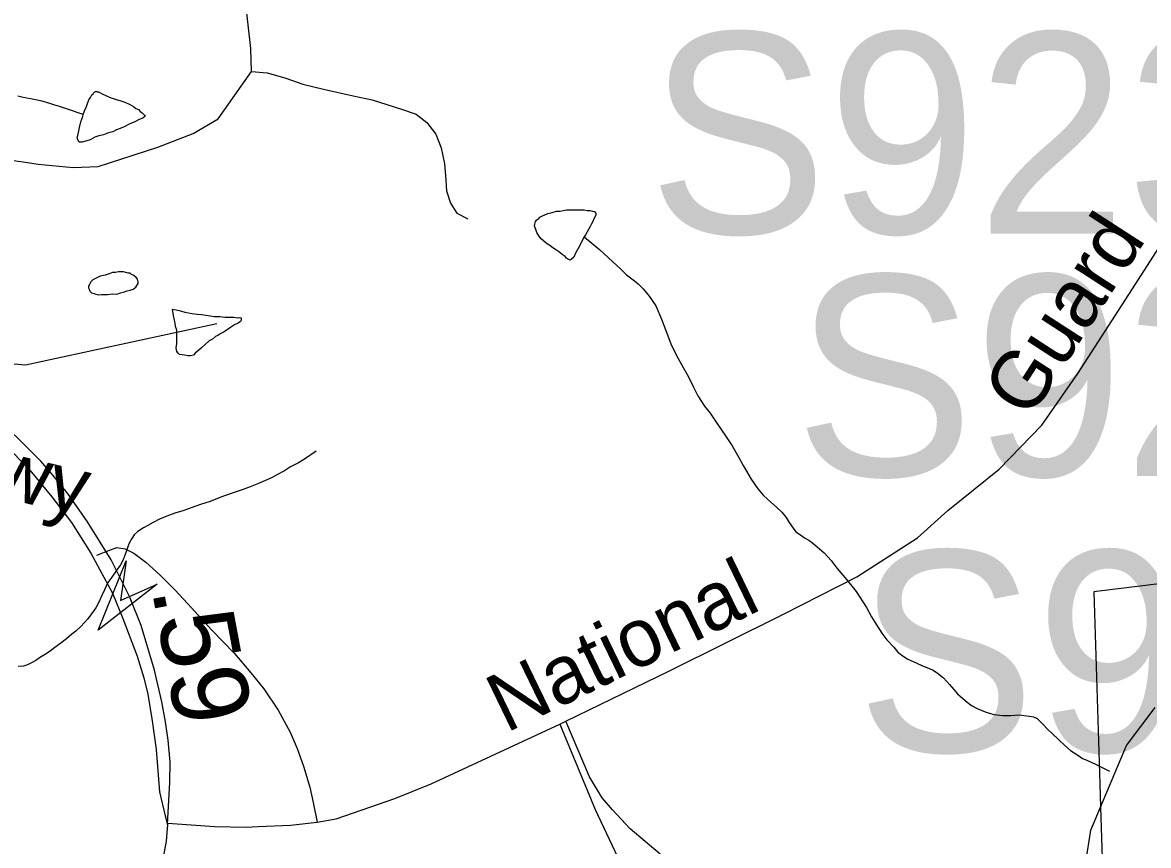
# Model space of a CAD drawing. Extents: x 2001466 to 31450019, y -30647475 to 847247.
# Drawn here: x 2059880 to 2063555, y 765971 to 768658 of the extents above; entities that cross this region are included whole.
import ezdxf

# ---------------------------------------------------------------- set-up
doc = ezdxf.new("R2010")
doc.units = 0
for name, color, linetype in [('Exist Boundary Land Use Park State Division NC Parks and Recreation', 7, 'Continuous'), ('Exist Hydrographic Creek Single Shore', 7, 'Continuous'), ('Exist Hydrographic Misc Water Feature', 7, 'Continuous'), ('Exist Road Non-System Type 51', 7, 'Continuous'), ('Exist Road Non-System Type 51 Label', 7, 'Continuous'), ('Exist Road Primary Interstate Structure Ovrhead Sign Attributed CELL', 7, 'Continuous'), ('Exist Road Primary Interstate Structure Ovrhead Sign Number Label', 7, 'Continuous'), ('Exist Road Secondary Mileage Hundredths English Label', 7, 'Continuous'), ('Exist Road Secondary Type 51 Attributed', 7, 'Continuous'), ('Exist Road Secondary Type 51 Divided Attributed', 7, 'Continuous'), ('Exist Road Secondary Type 51 Label', 7, 'Continuous')]:
    doc.layers.add(name, color=color, linetype=linetype)

msp = doc.modelspace()

# ---------------------------------------------------------------- linework, layer by layer
at = {"layer": 'Exist Boundary Land Use Park State Division NC Parks and Recreation'}
for points in [[(2064051.9, 766877.5), (2063713.4, 766840.2), (2063376.6, 766799.1), (2063395.8, 766172.7), (2063398.3, 766096.3)], [(2063398.3, 766096.3), (2063417.9, 765494.2), (2063416.5, 765228.2), (2063521.5, 765216.6)]]:
    msp.add_lwpolyline(points, dxfattribs=at)
at = {"layer": 'Exist Hydrographic Creek Single Shore'}
for points in [[(2063398.3, 766096.3), (2063483, 766298.1), (2063576.7, 766422.1)], [(2063846.9, 761849.4), (2063758.9, 762023.1), (2063824.3, 762659.9), (2063922, 763106.7), (2063980, 763331.8), (2064021.1, 763672.2), (2063987, 763997.7), (2063971, 764047.3), (2063770.1, 764231.8), (2063745.1, 764363.6), (2063653, 764539.3), (2063494.1, 764778.8), (2063352, 765106.6), (2063333.9, 765812.3), (2063366.9, 766021.6), (2063398.3, 766096.3)]]:
    msp.add_lwpolyline(points, dxfattribs=at)
at = {"layer": 'Exist Hydrographic Misc Water Feature'}
for points in [[(2060078.1, 768357.3), (2060082.2, 768369.3), (2060088.6, 768383.3), (2060092.3, 768393.3), (2060095.9, 768405.3), (2060102.3, 768413.3), (2060106.2, 768421.2), (2060110.3, 768425.5), (2060112.3, 768429.2), (2060116.5, 768431.4), (2060120.1, 768433.3), (2060124, 768431.5), (2060128.3, 768431.2), (2060140, 768425.4), (2060152.3, 768419.5), (2060166.1, 768413.3), (2060182.3, 768407.7), (2060200.3, 768401.7), (2060214.1, 768397.5), (2060228.4, 768391.3), (2060234.2, 768387.6), (2060241.9, 768383.6), (2060250.3, 768377.5), (2060258.6, 768373.4), (2060264.3, 768367.6), (2060270.4, 768363.4), (2060278.4, 768355.7), (2060280.5, 768351.8), (2060272.1, 768345.7), (2060260.4, 768341.4), (2060246.2, 768333.4), (2060228.4, 768325.6), (2060212.2, 768317.5), (2060198.5, 768311.5), (2060186.8, 768307.5), (2060174.3, 768301.3), (2060160.3, 768297.3), (2060144.5, 768291.2), (2060128.5, 768287.6), (2060116.5, 768283.4), (2060100.7, 768275.2), (2060074.2, 768267.4), (2060070.3, 768267.2), (2060064.4, 768267.3), (2060060.3, 768275.3), (2060058.2, 768281.2), (2060060.5, 768289.4), (2060062.5, 768299.2), (2060066.4, 768315.2), (2060070.3, 768333.3), (2060076.5, 768351.5), (2060078.1, 768357.3)], [(2060078.1, 768357.3), (2060062.1, 768363.4), (2060036.3, 768371.4), (2060020.3, 768377), (2060000.4, 768383.3), (2059982.3, 768388.9), (2059968.6, 768393), (2059944.4, 768401.1), (2059922.1, 768404.9), (2059906.1, 768408.9), (2059882.3, 768413), (2059864.2, 768416.9)], [(2061713, 767958.5), (2061704.8, 767942.3), (2061700.9, 767934.4), (2061693.1, 767920.2), (2061684.9, 767904.3), (2061678.9, 767892.2), (2061671, 767884.1), (2061667.1, 767882.3), (2061662.7, 767884.2), (2061658.9, 767886.4), (2061655, 767888.2), (2061650.9, 767894.1), (2061640.8, 767900.1), (2061628.9, 767910), (2061622.8, 767914.2), (2061610.9, 767922.1), (2061600.8, 767930), (2061588.9, 767937.9), (2061572.9, 767952.1), (2061564.7, 767961.9), (2061558.8, 767972.1), (2061555.1, 767982), (2061553, 767988), (2061550.6, 767994.1), (2061552.4, 767999.9), (2061554.7, 768008.1), (2061558.6, 768013.9), (2061564.7, 768017.9), (2061568.8, 768022.1), (2061576.8, 768026.2), (2061584.6, 768030.3), (2061594.7, 768034), (2061609, 768038), (2061622.8, 768042.3), (2061634.7, 768042.2), (2061644.9, 768044.3), (2061655, 768046), (2061666.8, 768046.2), (2061678.3, 768046.5), (2061684.7, 768046.3), (2061692.9, 768046.3), (2061700.9, 768046.3), (2061712.8, 768046.2), (2061722.6, 768044.3), (2061732.9, 768044.3), (2061740.7, 768042.3), (2061746.6, 768040.6), (2061750.7, 768034.3), (2061750.9, 768030.2), (2061748.7, 768024.5), (2061744.8, 768016.5), (2061740.9, 768008.2), (2061737, 768000.3), (2061732.7, 767992.4), (2061726.7, 767982.3), (2061716.9, 767964.4), (2061713, 767958.5)], [(2061713, 767958.5), (2061763, 767916.4), (2061806.9, 767876.5), (2061833.1, 767852.6), (2061850.8, 767834.5), (2061876.8, 767814.8), (2061889.3, 767804.8), (2061905.3, 767788.6), (2061925, 767764.9), (2061947, 767732.7), (2061965.2, 767689), (2061979.6, 767652.8), (2061997.6, 767602.9), (2062019.5, 767561.1), (2062035.7, 767531.1), (2062053.8, 767501.1), (2062069.8, 767467.1), (2062083.7, 767439), (2062105.7, 767405.2), (2062123.7, 767383), (2062143.8, 767353.2), (2062176.2, 767305.3), (2062195.9, 767275.5), (2062218, 767237.3), (2062232.4, 767211.2), (2062258.2, 767167.5), (2062280.2, 767135.4), (2062298.2, 767113.6), (2062322.4, 767091.6), (2062340.7, 767075.5), (2062358.5, 767059.8), (2062372.4, 767041.5), (2062382.5, 767025.7), (2062394.8, 767007.6), (2062404.2, 766995.7), (2062418.8, 766985.7), (2062432.5, 766976), (2062446.5, 766967.8), (2062458.8, 766957.8), (2062480.7, 766939.9), (2062496.7, 766926.1), (2062518.6, 766902), (2062538.5, 766875.9), (2062568.7, 766840.1), (2062600.9, 766800.4), (2062634.9, 766748.1), (2062650.9, 766718.1), (2062666.9, 766692.1), (2062684.7, 766664.3), (2062701.1, 766642.3), (2062723.1, 766618.3), (2062737, 766602.4), (2062749.3, 766592.4), (2062767.4, 766580.4), (2062798.9, 766566.7), (2062815.1, 766558.5), (2062849.4, 766544.8), (2062865, 766534.7), (2062885.3, 766518.7), (2062905.4, 766496.5), (2062919.3, 766480.6), (2062931.4, 766466.6), (2062949.2, 766451), (2062963.4, 766438.7), (2062977.5, 766428.8), (2062995.4, 766418.8), (2063021.4, 766407.2), (2063049.5, 766399.2), (2063079.5, 766395.1), (2063105.3, 766395.2), (2063131.5, 766397.3), (2063165.8, 766393.4), (2063179.5, 766391.3), (2063191.2, 766385.4), (2063209.5, 766367.3), (2063225.5, 766351.5), (2063241.6, 766335.7), (2063261.5, 766317.6), (2063281.6, 766297.5), (2063299.7, 766281.4), (2063323.9, 766265.6), (2063339.7, 766255.5), (2063353.8, 766249.6), (2063384, 766235.8), (2063403.4, 766225.9), (2063427.8, 766213.7)], [(2060149.5, 767833.3), (2060133.5, 767829.3), (2060125.1, 767825.3), (2060115.6, 767821.4), (2060109.3, 767817.5), (2060103.3, 767811.5), (2060099.2, 767805.2), (2060095.3, 767797.3), (2060095.1, 767791.2), (2060097.6, 767787.2), (2060099.4, 767781.3), (2060105.4, 767775.5), (2060113.6, 767773.4), (2060119.5, 767771.3), (2060127.7, 767769.3), (2060137.4, 767769.4), (2060147.2, 767769.5), (2060157.5, 767769.6), (2060173.5, 767771.6), (2060187.6, 767771.5), (2060199.3, 767775.4), (2060209.3, 767777.6), (2060221.6, 767781.8), (2060231.3, 767783.6), (2060241.3, 767787.7), (2060249.5, 767793.8), (2060253.4, 767799.7), (2060257.3, 767805.6), (2060257.1, 767811.7), (2060255.5, 767819.7), (2060251.4, 767825.6), (2060243, 767831.7), (2060235.2, 767835.7), (2060231.3, 767839.6), (2060225.3, 767839.7), (2060217.5, 767841.7), (2060209.3, 767843.7), (2060201.3, 767843.7), (2060193.1, 767843.7), (2060183.5, 767841.5), (2060173.3, 767841.5), (2060163.2, 767837.3), (2060149.5, 767833.3)], [(2060514, 767674.6), (2059890.1, 767539.7), (2059573.1, 767565.9), (2059322.9, 767515.2), (2058815, 767647), (2058634.5, 767791.5)], [(2060383.4, 767653.8), (2060379.5, 767665.8), (2060377.7, 767677.8), (2060375.6, 767685.8), (2060373.4, 767695.9), (2060371.5, 767707.9), (2060369.7, 767722), (2060381.6, 767719.8), (2060395.5, 767716.1), (2060409.7, 767711.9), (2060421.8, 767710.1), (2060433.7, 767707.9), (2060449.5, 767705.9), (2060463.6, 767704.1), (2060477.8, 767702), (2060493.5, 767700), (2060505.6, 767698.2), (2060523.5, 767698.3), (2060541.3, 767696.4), (2060549.5, 767696.4), (2060569.4, 767696.2), (2060585.2, 767694.2), (2060589.5, 767694.4), (2060593.2, 767694.2), (2060593.2, 767686.5), (2060591.8, 767682.3), (2060583.6, 767676.2), (2060571.5, 767670.4), (2060555.7, 767660.1), (2060537.6, 767648.3), (2060527.6, 767642.1), (2060517.7, 767636.3), (2060509.5, 767632.3), (2060499.5, 767624.1), (2060489.6, 767618.2), (2060463.8, 767596.2), (2060455.8, 767588.1), (2060443.9, 767578.1), (2060437.8, 767572.1), (2060427.7, 767570), (2060419.5, 767570), (2060409.7, 767571.9), (2060391.8, 767573.9), (2060387.7, 767578.1), (2060383.6, 767584), (2060381.8, 767596.1), (2060383.8, 767610), (2060383.4, 767623.8), (2060383.6, 767638), (2060383.4, 767653.8)], [(2060838.2, 767258.7), (2060800.3, 767232.8), (2060780.4, 767220.8), (2060754.4, 767206.9), (2060734.5, 767194.5), (2060710.5, 767180.7), (2060694.7, 767172.5), (2060672.6, 767162.5), (2060650.4, 767152.5), (2060622.5, 767142.5), (2060596.5, 767132.2), (2060560.6, 767120.3), (2060526.8, 767108.4), (2060492.5, 767094.1), (2060460.5, 767084.3), (2060402.9, 767063.9), (2060376.9, 767056.1), (2060350.8, 767045.8), (2060326.8, 767036.1), (2060306.7, 767025.7), (2060288.5, 767015.9), (2060275, 767007.8), (2060256.7, 766996), (2060244.8, 766985.6), (2060237, 766973.8), (2060226.8, 766955.9), (2060221, 766939.7), (2060215.1, 766921.6), (2060207.1, 766901.7), (2060199.3, 766887.9), (2060185.1, 766867.7), (2060171.2, 766847.5), (2060158.9, 766829.5), (2060147.2, 766805.7), (2060139.2, 766787.8), (2060129.2, 766765.4), (2060119.3, 766747.5), (2060105.4, 766727.6), (2060093.3, 766711.6), (2060081.2, 766697.6), (2060071.5, 766687.3), (2060053.5, 766671.4), (2060041.2, 766661.5), (2060023.8, 766645.5), (2060005.5, 766631.2), (2059985.4, 766617.3), (2059969.8, 766605.4), (2059951.6, 766593.2), (2059935.6, 766583.4), (2059923.5, 766575.1), (2059909.6, 766567.1), (2059895.8, 766561.1), (2059883.5, 766557.2), (2059865.9, 766555.1)]]:
    msp.add_lwpolyline(points, dxfattribs=at)
at = {"layer": 'Exist Road Non-System Type 51'}
for p, q in [((2061633.8, 766367.7), (2061653.2, 766377.3)), ((2060841.4, 766047.8), (2060903.4, 766058.7))]:
    msp.add_line(p, q, dxfattribs=at)
for points in [[(2061653.2, 766377.3), (2061989.6, 766540.1), (2062363.7, 766726.1), (2062602.6, 766848.7), (2062801, 766975.5), (2062900.2, 767064.3), (2063067, 767199.6), (2063206.7, 767343.3), (2063323.9, 767512.4), (2063490.7, 767770.3), (2064018.2, 768590.4), (2064117.3, 768755.3), (2064390.1, 769220.3), (2064606.4, 769579.6), (2064741.7, 769786.8), (2064831.8, 769888.3), (2064940, 769981.3), (2064986.8, 770011.9), (2065024, 770029.9), (2065065.7, 770036.2), (2065127.7, 770038.3)], [(2060626.8, 768498.2), (2060624.8, 768573.4), (2060604.5, 768757.9), (2060576.9, 768970.4), (2060551.5, 769097), (2060531.5, 769197.4)], [(2059282.9, 767838.2), (2059369.4, 767923.1), (2059494.5, 768074.5), (2059537.4, 768119.6), (2059598.5, 768170.4), (2059628.9, 768189.8), (2059662.6, 768200.6), (2059714.8, 768205.8), (2059759.1, 768208.4), (2059826.9, 768211), (2059881.7, 768203.2), (2059931.3, 768195.4), (2060045.6, 768184.9), (2060127.1, 768188), (2060322.1, 768251), (2060437.4, 768295.6), (2060518.8, 768343.3), (2060626.8, 768498.2)], [(2060626.8, 768498.2), (2060678.9, 768493), (2060736.3, 768477.3), (2060794.4, 768456), (2060862, 768440.6), (2060959.6, 768418.6), (2061021.3, 768405.3), (2061116.7, 768375.4), (2061164.4, 768358.4), (2061199.8, 768331.7), (2061229, 768293.1), (2061246.1, 768248.7), (2061257.1, 768196.5), (2061260.3, 768158.4), (2061263.3, 768108.4), (2061276.4, 768068.1), (2061297.8, 768035.6), (2061333.4, 768016.9)], [(2060122.6, 766918.5), (2060167.3, 766936.7), (2060187.4, 766944.3), (2060215.3, 766939.7), (2060243, 766925.2), (2060282.4, 766896.4), (2060329.6, 766853.4), (2060378.6, 766804.4), (2060431.4, 766747.3), (2060497.9, 766673.9), (2060572.3, 766598.4), (2060625.1, 766535.3), (2060668, 766482.5), (2060714.6, 766413.5), (2060753.1, 766340.7), (2060776, 766288.2), (2060796.8, 766229.8), (2060817.4, 766161.4)], [(2061633.8, 766367.7), (2061748.7, 766089.3), (2061868.1, 765835.7), (2062107.1, 765338.9), (2062219.8, 765398.1), (2061985.3, 765903.3), (2061976.3, 765924.4), (2061960.5, 765943.5), (2061863.6, 766025.9), (2061805, 766087.2), (2061771.2, 766127.4), (2061730.6, 766195), (2061653.2, 766377.3)], [(2060903.4, 766058.7), (2061095, 766124.2), (2061213.9, 766172.8), (2061633.8, 766367.7)], [(2060817.4, 766161.4), (2060828.4, 766111.2), (2060841.4, 766047.8)], [(2060353.9, 766044.7), (2060506.2, 766033.3), (2060610.4, 766031.2), (2060648.7, 766033.3), (2060754.1, 766037.5), (2060841.4, 766047.8)]]:
    msp.add_lwpolyline(points, dxfattribs=at)
at = {"layer": 'Exist Road Primary Interstate Structure Ovrhead Sign Attributed CELL'}
msp.add_lwpolyline([(2060319, 766824.1), (2060126.7, 766674.1), (2060218.2, 766900.1), (2060200.2, 766771.4)], close=True, dxfattribs=at)
at = {"layer": 'Exist Road Secondary Type 51 Attributed'}
msp.add_lwpolyline([(2060353.5, 766039.6), (2060349.2, 765985.9), (2060318.9, 765826.3), (2060285.6, 765701.8), (2060247.6, 765595.5), (2060233.3, 765562.2), (2060164.5, 765412.7), (2059892.3, 764836.8)], dxfattribs=at)
at = {"layer": 'Exist Road Secondary Type 51 Divided Attributed'}
for points in [[(2060353.5, 766039.6), (2060360.5, 766178.3), (2060361.5, 766244.5), (2060355.2, 766315.4), (2060347, 766374.8), (2060335.1, 766440), (2060311, 766543.3), (2060267.6, 766689.5), (2060228.9, 766784.1), (2060169.5, 766904.1), (2060092.5, 767027.8), (2060030.2, 767117.4), (2059979.7, 767179), (2059939.6, 767226.3), (2059883, 767282.9), (2059826.4, 767338.1), (2059769.7, 767389), (2059567.9, 767569.6), (2059165.4, 767942.6), (2058860.1, 768211.3), (2058764.1, 768306.2), (2058674.2, 768390), (2058576.4, 768488.8), (2058354.4, 768694.1)], [(2059769.8, 767331.6), (2059848.7, 767254.5), (2059903.9, 767196), (2059975.5, 767109.2), (2060040.1, 767025.1), (2060103.3, 766925.8), (2060173.9, 766794.6), (2060207.4, 766712.1), (2060253.7, 766589.4), (2060276, 766518.4), (2060288.5, 766465.3), (2060303.5, 766378.5), (2060316.2, 766284.4), (2060327.5, 766146.2), (2060345.4, 766068.4), (2060353.5, 766039.6)]]:
    msp.add_lwpolyline(points, dxfattribs=at)

# ---------------------------------------------------------------- texts
at = {"layer": 'Exist Road Non-System Type 51 Label'}
for s, rotation, p in [('Guard', 57.1054, (2063165.5, 767358.1)), ('National', 25.8184, (2061457.7, 766337.4))]:
    msp.add_text(s, height=190, rotation=rotation, dxfattribs=at).set_placement(p)
at = {"layer": 'Exist Road Primary Interstate Structure Ovrhead Sign Number Label'}
for s, p in [('S923', (2061921.8, 767968.9)), ('S922', (2062400.1, 767177.2)), ('S921', (2062601.1, 766277.1))]:
    msp.add_text(s, height=656.17, dxfattribs=at).set_placement(p)
at = {"layer": 'Exist Road Secondary Mileage Hundredths English Label'}
msp.add_text('.59', height=250, rotation=280.5889, dxfattribs=at).set_placement((2060301.2, 766806.9))
at = {"layer": 'Exist Road Secondary Type 51 Label'}
msp.add_text('Pkwy', height=190, rotation=346.4718, dxfattribs=at).set_placement((2059482.5, 767186.5))

doc.saveas('drawing.dxf')
